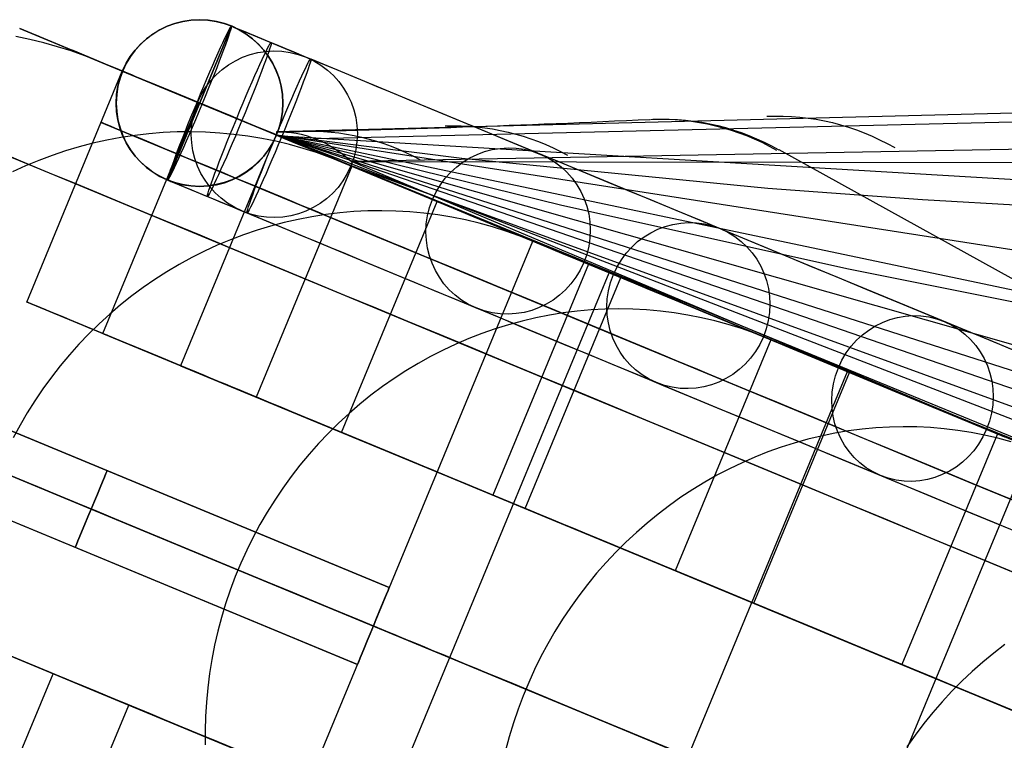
# Model space of a CAD drawing. Extents: x -3378 to 3007, y -425 to 173.
# Tile 360 of 396: x 2286 to 2321, y 4 to 30. Entities that reach past the tile are written whole.
import ezdxf

# ---------------------------------------------------------------- set-up
doc = ezdxf.new("R2010")
doc.units = 0
doc.layers.add('PREDEFINITO', color=7, linetype='CONTINUOUS')

msp = doc.modelspace()

# ---------------------------------------------------------------- linework, layer by layer
at = {"layer": 'PREDEFINITO'}
for p, q in [((2286.009, 29.452, 1820.001), (2286.009, 29.452, 1360.149)), ((2289.704, 27.921, 2295), (2286.009, 29.452, 2295)), ((2289.704, 27.921, 1364.24), (2286.009, 29.452, 1360.149)), ((2289.704, 27.921, 1820.001), (2286.009, 29.452, 1820.001)), ((2289.704, 27.921, 1582.499), (2286.009, 29.452, 1582.499)), ((2289.704, 27.921, 2057.502), (2286.009, 29.452, 2057.502)), ((2291.339, 23.997, 1366.318), (2293.635, 29.54, 1366.318)), ((2293.635, 29.54, 1366.318), (2291.339, 23.997, 1366.318)), ((2293.635, 29.54, 1366.318), (2293.629, 29.543, 2294)), ((2293.635, 29.54, 1366.318), (2296.493, 28.356, 1366.422)), ((2286.374, 29.059, 2363.07), (2285.869, 29.163, 2363.116)), ((2286.876, 28.938, 2363.024), (2286.374, 29.059, 2363.07)), ((2287.372, 28.8, 2362.978), (2286.876, 28.938, 2363.024)), ((2287.864, 28.645, 2362.932), (2287.372, 28.8, 2362.978)), ((2288.35, 28.472, 2362.885), (2287.864, 28.645, 2362.932)), ((2288.83, 28.283, 2362.839), (2288.35, 28.472, 2362.885)), ((2292.511, 26.759, 2362.479), (2288.83, 28.283, 2362.839)), ((2286.26, 19.606, 2295), (2289.704, 27.921, 2295)), ((2286.26, 19.606, 1364.24), (2289.704, 27.921, 1364.24)), ((2286.26, 19.606, 2114.151), (2289.704, 27.921, 2114.151)), ((2286.26, 19.606, 2204.576), (2289.704, 27.921, 2204.576)), ((2286.26, 19.606, 1737.149), (2289.704, 27.921, 1737.149)), ((2289.704, 27.921, 2295), (2289.704, 27.921, 2114.151)), ((2289.704, 27.921, 2114.151), (2289.704, 27.921, 1820.001)), ((2289.704, 27.921, 1820.001), (2289.704, 27.921, 1364.24)), ((2289.716, 27.916, 1366.318), (2289.709, 27.919, 2294)), ((2289.716, 27.916, 1366.318), (2295.259, 25.62, 1366.318)), ((2289.008, 18.468, 2361.779), (2292.453, 26.783, 2361.779)), ((2292.394, 26.807, 1369.316), (2295.252, 25.623, 1369.42)), ((2292.58, 26.73, 1363.32), (2292.394, 26.807, 1369.316)), ((2292.58, 26.73, 1363.32), (2295.438, 25.546, 1363.424)), ((2330.15, 26.616, 1449.839), (2295.255, 25.729, 1374.836)), ((2330.15, 26.616, 1449.839), (2295.255, 25.729, 1374.836)), ((2335.48, 26.404, 1454.692), (2296.667, 25.482, 1372.148)), ((2288.939, 26.073, 2295), (2288.939, 26.073, 2114.151)), ((2288.939, 26.073, 2114.151), (2288.939, 26.073, 1364.24)), ((2290.156, 25.605, 2433.735), (2289.65, 25.529, 2433.816)), ((2290.664, 25.664, 2433.652), (2290.156, 25.605, 2433.735)), ((2291.173, 25.705, 2433.568), (2290.664, 25.664, 2433.652)), ((2291.683, 25.728, 2433.482), (2291.173, 25.705, 2433.568)), ((2292.194, 25.733, 2433.395), (2291.683, 25.728, 2433.482)), ((2295.248, 25.625, 2295), (2291.804, 17.31, 2295)), ((2295.248, 25.625, 1370.42), (2291.804, 17.31, 1370.42)), ((2295.248, 25.625, 2114.151), (2291.804, 17.31, 2114.151)), ((2295.248, 25.625, 2204.576), (2291.804, 17.31, 2204.576)), ((2295.248, 25.625, 1737.149), (2291.804, 17.31, 1737.149)), ((2292.704, 25.721, 2433.307), (2292.194, 25.733, 2433.395)), ((2293.213, 25.69, 2433.218), (2292.704, 25.721, 2433.307)), ((2293.72, 25.642, 2433.128), (2293.213, 25.69, 2433.218)), ((2294.226, 25.576, 2433.037), (2293.72, 25.642, 2433.128)), ((2294.729, 25.493, 2432.945), (2294.226, 25.576, 2433.037)), ((2304.486, 21.798, 2295), (2295.248, 25.625, 2295)), ((2304.486, 21.798, 1380.834), (2295.248, 25.625, 1370.42)), ((2304.486, 21.798, 1820.001), (2295.248, 25.625, 1820.001)), ((2295.248, 25.625, 2114.151), (2295.248, 25.625, 2295)), ((2295.248, 25.625, 1820.001), (2295.248, 25.625, 2114.151)), ((2295.248, 25.625, 1370.42), (2295.248, 25.625, 1820.001)), ((2304.486, 21.798, 2057.502), (2295.248, 25.625, 2057.502)), ((2304.486, 21.798, 1582.499), (2295.248, 25.625, 1582.499)), ((2295.259, 25.62, 1366.318), (2295.252, 25.623, 2294)), ((2295.252, 25.621, 2292.514), (2476.158, -48.613, 2749.338)), ((2295.252, 25.621, 2159.016), (2439.952, -30.246, 2529.24)), ((2295.253, 25.621, 2121.45), (2326.892, 15.5, 2106.372)), ((2295.254, 25.623, 2025.81), (2406.097, -12.585, 2307.779)), ((2295.255, 25.729, 1374.836), (2295.256, 25.623, 1821.928)), ((2295.256, 25.623, 1821.928), (2295.255, 25.622, 1887.076)), ((2295.255, 25.622, 1887.076), (2295.367, 25.568, 2307.738)), ((2295.255, 25.622, 1892.53), (2371.611, 3.893, 2085.05)), ((2295.255, 25.622, 1883.957), (2305.539, 23.099, 1878.681)), ((2295.257, 25.624, 1759.237), (2336.665, 16.915, 1862.64)), ((2295.257, 25.62, 1646.4), (2301.928, 24.789, 1642.544)), ((2295.258, 25.622, 1626.077), (2382.34, 12.052, 1840.285)), ((2295.258, 25.607, 1492.468), (2347.392, 22.499, 1619.269)), ((2295.367, 25.568, 2307.738), (2295.797, 25.39, 2323.702)), ((2288.152, 25.195, 2434.048), (2287.66, 25.049, 2434.122)), ((2288.647, 25.324, 2433.973), (2288.152, 25.195, 2434.048)), ((2289.147, 25.435, 2433.895), (2288.647, 25.324, 2433.973)), ((2289.65, 25.529, 2433.816), (2289.147, 25.435, 2433.895)), ((2295.228, 25.392, 2432.853), (2294.729, 25.493, 2432.945)), ((2295.723, 25.273, 2432.759), (2295.228, 25.392, 2432.853)), ((2296.214, 25.138, 2432.666), (2295.723, 25.273, 2432.759)), ((2295.797, 25.39, 2323.702), (2296.544, 25.083, 2339.653)), ((2337.854, 25.398, 1453.59), (2297.955, 24.666, 1369.529)), ((2287.174, 24.886, 2434.194), (2286.693, 24.706, 2434.263)), ((2287.66, 25.049, 2434.122), (2287.174, 24.886, 2434.194)), ((2296.7, 24.985, 2432.572), (2296.214, 25.138, 2432.666)), ((2296.544, 25.083, 2339.653), (2297.608, 24.647, 2355.586)), ((2297.18, 24.815, 2432.478), (2296.7, 24.985, 2432.572)), ((2351.065, 4.259, 1383.959), (2313.355, 25.081, 1401.835)), ((2286.219, 24.51, 2434.33), (2285.751, 24.297, 2434.395)), ((2286.693, 24.706, 2434.263), (2286.219, 24.51, 2434.33)), ((2297.975, 24.496, 2361.246), (2294.53, 16.181, 2361.246)), ((2297.654, 24.628, 2432.384), (2297.18, 24.815, 2432.478)), ((2297.608, 24.647, 2355.586), (2298.987, 24.08, 2371.491)), ((2301.288, 23.123, 2431.656), (2297.654, 24.628, 2432.384)), ((2297.778, 24.577, 2357.763), (2361.07, 1.504, 2328.194)), ((2318.526, 16.001, 1370.729), (2297.955, 24.666, 1369.529)), ((2297.955, 24.666, 1369.529), (2382.937, 24.548, 1550.259)), ((2307.233, 20.661, 2361.042), (2298.032, 24.472, 2361.94)), ((2301.928, 24.789, 1642.544), (2312.949, 23.71, 1636.282)), ((2291.339, 23.997, 1366.318), (2291.333, 24, 2294)), ((2291.339, 23.997, 1366.318), (2294.197, 22.813, 1366.422)), ((2294.483, 23.777, 2295), (2294.483, 23.777, 2114.151)), ((2294.483, 23.777, 2114.151), (2294.483, 23.777, 1370.42)), ((2298.987, 24.08, 2371.491), (2300.68, 23.381, 2387.359)), ((2312.949, 23.71, 1636.282), (2318.523, 23.3, 1633.213)), ((2297.595, 14.911, 2430.193), (2301.039, 23.226, 2430.193)), ((2300.68, 23.381, 2387.359), (2302.686, 22.55, 2403.184)), ((2305.539, 23.099, 1878.681), (2315.858, 20.799, 1873.356)), ((2318.523, 23.3, 1633.213), (2324.151, 22.975, 1630.212)), ((2297.033, 22.757, 2469.22), (2296.531, 22.679, 2469.321)), ((2297.536, 22.817, 2469.116), (2297.033, 22.757, 2469.22)), ((2298.041, 22.86, 2469.01), (2297.536, 22.817, 2469.116)), ((2298.547, 22.885, 2468.903), (2298.041, 22.86, 2469.01)), ((2299.054, 22.892, 2468.793), (2298.547, 22.885, 2468.903)), ((2299.559, 22.881, 2468.683), (2299.054, 22.892, 2468.793)), ((2300.064, 22.853, 2468.571), (2299.559, 22.881, 2468.683)), ((2300.567, 22.806, 2468.458), (2300.064, 22.853, 2468.571)), ((2301.068, 22.742, 2468.343), (2300.567, 22.806, 2468.458)), ((2301.566, 22.661, 2468.228), (2301.068, 22.742, 2468.343)), ((2299.32, 9.326, 2285), (2267.054, 22.691, 2285)), ((2267.054, 22.691, 2061.458), (2299.32, 9.326, 2061.458)), ((2267.054, 22.691, 1614.375), (2299.32, 9.326, 1614.375)), ((2295.044, 22.34, 2469.613), (2294.556, 22.193, 2469.706)), ((2295.536, 22.47, 2469.518), (2295.044, 22.34, 2469.613)), ((2296.032, 22.583, 2469.421), (2295.536, 22.47, 2469.518)), ((2296.531, 22.679, 2469.321), (2296.032, 22.583, 2469.421)), ((2302.061, 22.562, 2468.112), (2301.566, 22.661, 2468.228)), ((2302.552, 22.445, 2467.995), (2302.061, 22.562, 2468.112)), ((2303.038, 22.311, 2467.877), (2302.552, 22.445, 2467.995)), ((2302.686, 22.55, 2403.184), (2305.029, 21.579, 2419.112)), ((2294.074, 22.028, 2469.796), (2293.596, 21.847, 2469.883)), ((2294.556, 22.193, 2469.706), (2294.074, 22.028, 2469.796)), ((2303.519, 22.16, 2467.759), (2303.038, 22.311, 2467.877)), ((2303.995, 21.992, 2467.641), (2303.519, 22.16, 2467.759)), ((2304.464, 21.808, 2467.523), (2303.995, 21.992, 2467.641)), ((2293.125, 21.649, 2469.967), (2292.661, 21.435, 2470.049)), ((2293.006, -5.918, 2295), (2304.486, 21.798, 2295)), ((2293.006, -5.918, 1380.834), (2304.486, 21.798, 1380.834)), ((2293.006, -5.918, 1820.001), (2304.486, 21.798, 1820.001)), ((2293.006, -5.918, 2057.502), (2304.486, 21.798, 2057.502)), ((2293.006, -5.918, 1582.499), (2304.486, 21.798, 1582.499)), ((2293.596, 21.847, 2469.883), (2293.125, 21.649, 2469.967)), ((2308.061, 20.317, 2466.609), (2304.464, 21.808, 2467.523)), ((2304.486, 21.798, 2295), (2304.486, 21.798, 1820.001)), ((2304.486, 21.798, 1820.001), (2304.486, 21.798, 1380.834)), ((2298.746, 7.94, 2286.5), (2266.41, 21.334, 2286.5)), ((2298.746, 7.94, 2283.5), (2266.41, 21.334, 2283.5)), ((2266.41, 21.334, 2062.958), (2298.746, 7.94, 2062.958)), ((2266.41, 21.334, 2059.958), (2298.746, 7.94, 2059.958)), ((2266.41, 21.334, 1612.875), (2298.746, 7.94, 1612.875)), ((2266.41, 21.334, 1615.875), (2298.746, 7.94, 1615.875)), ((2292.661, 21.435, 2470.049), (2292.204, 21.205, 2470.127)), ((2305.029, 21.579, 2419.112), (2307.69, 20.475, 2434.982)), ((2291.754, 20.959, 2470.203), (2291.313, 20.698, 2470.275)), ((2292.204, 21.205, 2470.127), (2291.754, 20.959, 2470.203)), ((2306.492, 20.967, 2429.112), (2303.048, 12.652, 2429.112)), ((2291.313, 20.698, 2470.275), (2290.881, 20.421, 2470.344)), ((2295.752, -7.056, 2361.042), (2307.233, 20.661, 2361.042)), ((2315.823, 17.102, 2428.744), (2306.739, 20.865, 2430.564)), ((2315.858, 20.799, 1873.356), (2326.229, 18.734, 1868.002)), ((2290.881, 20.421, 2470.344), (2290.458, 20.129, 2470.409)), ((2304.216, 12.169, 2464.749), (2307.661, 20.483, 2464.749)), ((2307.69, 20.475, 2434.982), (2310.665, 19.239, 2450.776)), ((2265.906, 19.919, 2061.458), (2298.172, 6.554, 2061.458)), ((2265.906, 19.919, 1614.375), (2298.172, 6.554, 1614.375)), ((2298.172, 6.554, 2285), (2265.906, 19.919, 2285)), ((2290.458, 20.129, 2470.409), (2290.045, 19.823, 2470.471)), ((2291.804, 17.31, 2295), (2286.26, 19.606, 2295)), ((2286.26, 19.606, 2295), (2286.26, 19.606, 2114.151)), ((2291.804, 17.31, 1370.42), (2286.26, 19.606, 1364.24)), ((2291.804, 17.31, 2114.151), (2286.26, 19.606, 2114.151)), ((2286.26, 19.606, 2114.151), (2286.26, 19.606, 1364.24)), ((2291.804, 17.31, 2204.576), (2286.26, 19.606, 2204.576)), ((2291.804, 17.31, 1737.149), (2286.26, 19.606, 1737.149)), ((2289.642, 19.503, 2470.53), (2289.25, 19.169, 2470.585)), ((2290.045, 19.823, 2470.471), (2289.642, 19.503, 2470.53)), ((2289.25, 19.169, 2470.585), (2288.87, 18.822, 2470.636)), ((2305.587, 19.214, 2504.789), (2305.09, 19.134, 2504.911)), ((2306.085, 19.276, 2504.664), (2305.587, 19.214, 2504.789)), ((2306.585, 19.321, 2504.536), (2306.085, 19.276, 2504.664)), ((2307.086, 19.348, 2504.407), (2306.585, 19.321, 2504.536)), ((2307.587, 19.357, 2504.275), (2307.086, 19.348, 2504.407)), ((2308.087, 19.349, 2504.142), (2307.587, 19.357, 2504.275)), ((2308.586, 19.323, 2504.007), (2308.087, 19.349, 2504.142)), ((2309.084, 19.279, 2503.871), (2308.586, 19.323, 2504.007)), ((2309.579, 19.217, 2503.733), (2309.084, 19.279, 2503.871)), ((2310.072, 19.138, 2503.594), (2309.579, 19.217, 2503.733)), ((2310.665, 19.239, 2450.776), (2313.955, 17.873, 2466.497)), ((2288.87, 18.822, 2470.636), (2288.501, 18.462, 2470.684)), ((2304.105, 18.921, 2505.148), (2303.617, 18.789, 2505.263)), ((2304.596, 19.036, 2505.031), (2304.105, 18.921, 2505.148)), ((2305.09, 19.134, 2504.911), (2304.596, 19.036, 2505.031)), ((2310.561, 19.041, 2503.454), (2310.072, 19.138, 2503.594)), ((2311.046, 18.927, 2503.314), (2310.561, 19.041, 2503.454)), ((2311.526, 18.795, 2503.172), (2311.046, 18.927, 2503.314)), ((2312.001, 18.647, 2503.03), (2311.526, 18.795, 2503.172)), ((2288.501, 18.462, 2470.684), (2288.144, 18.089, 2470.728)), ((2294.53, 16.181, 2361.246), (2289.008, 18.468, 2361.779)), ((2289.032, 18.458, 2295), (2289.032, 18.458, 2114.151)), ((2289.032, 18.458, 2114.151), (2289.032, 18.458, 1367.324)), ((2302.656, 18.473, 2505.482), (2302.183, 18.29, 2505.587)), ((2303.134, 18.64, 2505.374), (2302.656, 18.473, 2505.482)), ((2303.617, 18.789, 2505.263), (2303.134, 18.64, 2505.374)), ((2312.471, 18.481, 2502.888), (2312.001, 18.647, 2503.03)), ((2312.934, 18.299, 2502.745), (2312.471, 18.481, 2502.888)), ((2288.144, 18.089, 2470.728), (2287.8, 17.704, 2470.768)), ((2301.716, 18.091, 2505.689), (2301.255, 17.875, 2505.787)), ((2302.183, 18.29, 2505.587), (2301.716, 18.091, 2505.689)), ((2313.061, 18.247, 2463.393), (2309.617, 9.932, 2463.393)), ((2316.487, 16.827, 2501.645), (2312.934, 18.299, 2502.745)), ((2301.255, 17.875, 2505.787), (2300.802, 17.643, 2505.882)), ((2322.452, 14.356, 2462.953), (2313.459, 18.082, 2465.238)), ((2313.955, 17.873, 2466.497), (2317.559, 16.376, 2482.139)), ((2287.8, 17.704, 2470.768), (2287.469, 17.307, 2470.804)), ((2300.356, 17.396, 2505.972), (2299.919, 17.133, 2506.059)), ((2300.802, 17.643, 2505.882), (2300.356, 17.396, 2505.972)), ((2287.469, 17.307, 2470.804), (2287.151, 16.9, 2470.836)), ((2291.804, 17.31, 2295), (2291.804, 17.31, 2114.151)), ((2291.804, 17.31, 2114.151), (2291.804, 17.31, 1370.42)), ((2299.919, 17.133, 2506.059), (2299.49, 16.855, 2506.142)), ((2304.342, -10.614, 2428.744), (2315.823, 17.102, 2428.744)), ((2312.449, 8.758, 2499.386), (2315.893, 17.073, 2499.386)), ((2287.151, 16.9, 2470.836), (2286.848, 16.481, 2470.865)), ((2299.49, 16.855, 2506.142), (2299.07, 16.562, 2506.221)), ((2286.848, 16.481, 2470.865), (2286.558, 16.053, 2470.889)), ((2299.07, 16.562, 2506.221), (2298.66, 16.255, 2506.296)), ((2317.559, 16.376, 2482.139), (2321.475, 14.752, 2497.691)), ((2286.558, 16.053, 2470.889), (2286.283, 15.615, 2470.909)), ((2298.66, 16.255, 2506.296), (2298.26, 15.933, 2506.366)), ((2340.844, 6.726, 1372.763), (2318.526, 16.001, 1370.729)), ((2286.283, 15.615, 2470.909), (2286.022, 15.167, 2470.926)), ((2298.26, 15.933, 2506.366), (2297.871, 15.598, 2506.433)), ((2297.493, 15.25, 2506.494), (2297.127, 14.889, 2506.552)), ((2297.871, 15.598, 2506.433), (2297.493, 15.25, 2506.494)), ((2286.022, 15.167, 2470.926), (2285.777, 14.712, 2470.938)), ((2303.048, 12.652, 2429.112), (2297.595, 14.911, 2430.193)), ((2315.852, 14.962, 2540.31), (2315.361, 14.879, 2540.453)), ((2316.344, 15.027, 2540.163), (2315.852, 14.962, 2540.31)), ((2316.838, 15.074, 2540.015), (2316.344, 15.027, 2540.163)), ((2317.333, 15.104, 2539.863), (2316.838, 15.074, 2540.015)), ((2317.827, 15.116, 2539.71), (2317.333, 15.104, 2539.863)), ((2318.321, 15.11, 2539.554), (2317.827, 15.116, 2539.71)), ((2318.813, 15.086, 2539.396), (2318.321, 15.11, 2539.554)), ((2319.304, 15.045, 2539.237), (2318.813, 15.086, 2539.396)), ((2319.793, 14.986, 2539.076), (2319.304, 15.045, 2539.237)), ((2320.279, 14.91, 2538.913), (2319.793, 14.986, 2539.076)), ((2320.761, 14.816, 2538.749), (2320.279, 14.91, 2538.913)), ((2297.127, 14.889, 2506.552), (2296.772, 14.515, 2506.605)), ((2314.388, 14.662, 2540.73), (2313.906, 14.527, 2540.864)), ((2314.873, 14.779, 2540.593), (2314.388, 14.662, 2540.73)), ((2315.361, 14.879, 2540.453), (2314.873, 14.779, 2540.593)), ((2321.228, 14.864, 2497.753), (2317.784, 6.549, 2497.753)), ((2321.239, 14.705, 2538.585), (2320.761, 14.816, 2538.749)), ((2321.712, 14.576, 2538.419), (2321.239, 14.705, 2538.585)), ((2296.772, 14.515, 2506.605), (2296.43, 14.129, 2506.653)), ((2310.972, -13.36, 2462.953), (2322.452, 14.356, 2462.953)), ((2312.955, 14.207, 2541.121), (2312.487, 14.022, 2541.244)), ((2313.428, 14.376, 2540.994), (2312.955, 14.207, 2541.121)), ((2313.906, 14.527, 2540.864), (2313.428, 14.376, 2540.994)), ((2296.43, 14.129, 2506.653), (2296.101, 13.732, 2506.696)), ((2312.487, 14.022, 2541.244), (2312.025, 13.821, 2541.362)), ((2296.101, 13.732, 2506.696), (2295.785, 13.324, 2506.735)), ((2311.57, 13.603, 2541.477), (2311.121, 13.369, 2541.588)), ((2312.025, 13.821, 2541.362), (2311.57, 13.603, 2541.477)), ((2295.785, 13.324, 2506.735), (2295.482, 12.905, 2506.769)), ((2311.121, 13.369, 2541.588), (2310.68, 13.12, 2541.694)), ((2295.482, 12.905, 2506.769), (2295.194, 12.476, 2506.799)), ((2310.247, 12.855, 2541.795), (2309.822, 12.575, 2541.892)), ((2310.68, 13.12, 2541.694), (2310.247, 12.855, 2541.795)), ((2295.194, 12.476, 2506.799), (2294.919, 12.037, 2506.823)), ((2309.822, 12.575, 2541.892), (2309.406, 12.281, 2541.985)), ((2309.617, 9.932, 2463.393), (2304.216, 12.169, 2464.749)), ((2309.406, 12.281, 2541.985), (2309, 11.972, 2542.072)), ((2294.919, 12.037, 2506.823), (2294.66, 11.59, 2506.843)), ((2309, 11.972, 2542.072), (2308.603, 11.649, 2542.155)), ((2294.66, 11.59, 2506.843), (2294.415, 11.134, 2506.857)), ((2308.603, 11.649, 2542.155), (2308.217, 11.313, 2542.232)), ((2294.415, 11.134, 2506.857), (2294.186, 10.669, 2506.867)), ((2308.217, 11.313, 2542.232), (2307.842, 10.963, 2542.304)), ((2294.186, 10.669, 2506.867), (2293.972, 10.198, 2506.872)), ((2307.842, 10.963, 2542.304), (2307.478, 10.601, 2542.371)), ((2307.478, 10.601, 2542.371), (2307.126, 10.226, 2542.433)), ((2293.972, 10.198, 2506.872), (2293.774, 9.719, 2506.872)), ((2307.126, 10.226, 2542.433), (2306.787, 9.839, 2542.49)), ((2293.774, 9.719, 2506.872), (2293.592, 9.235, 2506.867)), ((2306.787, 9.839, 2542.49), (2306.46, 9.441, 2542.54)), ((2293.592, 9.235, 2506.867), (2293.426, 8.744, 2506.857)), ((2306.46, 9.441, 2542.54), (2306.145, 9.032, 2542.586)), ((2306.145, 9.032, 2542.586), (2305.845, 8.613, 2542.626)), ((2287.212, 6.223, 2295), (2281.668, 8.52, 2295)), ((2287.212, 6.223, 1370.42), (2281.668, 8.52, 1364.24)), ((2287.212, 6.223, 2114.151), (2281.668, 8.52, 2114.151)), ((2287.212, 6.223, 2204.576), (2281.668, 8.52, 2204.576)), ((2287.212, 6.223, 1737.149), (2281.668, 8.52, 1737.149)), ((2293.426, 8.744, 2506.857), (2293.276, 8.249, 2506.843)), ((2305.845, 8.613, 2542.626), (2305.557, 8.183, 2542.66)), ((2317.784, 6.549, 2497.753), (2312.449, 8.758, 2499.386)), ((2293.276, 8.249, 2506.843), (2293.143, 7.749, 2506.823)), ((2305.557, 8.183, 2542.66), (2305.284, 7.744, 2542.689)), ((2298.746, 7.94, 2295), (2298.746, 7.94, 2286.5)), ((2298.746, 7.94, 2283.5), (2298.746, 7.94, 2062.958)), ((2298.746, 7.94, 2059.958), (2298.746, 7.94, 1820.001)), ((2298.746, 7.94, 1820.001), (2298.746, 7.94, 1615.875)), ((2298.746, 7.94, 1612.875), (2298.746, 7.94, 1380.834)), ((2293.143, 7.749, 2506.823), (2293.027, 7.245, 2506.799)), ((2305.284, 7.744, 2542.689), (2305.026, 7.296, 2542.712)), ((2289.938, 5.094, 2361.246), (2284.416, 7.381, 2361.779)), ((2293.027, 7.245, 2506.799), (2292.927, 6.737, 2506.769)), ((2305.026, 7.296, 2542.712), (2304.782, 6.839, 2542.729)), ((2321.488, 7.276, 2577.56), (2321.086, 6.966, 2577.66)), ((2304.782, 6.839, 2542.729), (2304.553, 6.375, 2542.74)), ((2321.086, 6.966, 2577.66), (2320.693, 6.641, 2577.754)), ((2292.927, 6.737, 2506.769), (2292.845, 6.227, 2506.735)), ((2320.693, 6.641, 2577.754), (2320.311, 6.303, 2577.843)), ((2283.768, -2.092, 2295), (2287.212, 6.223, 2295)), ((2283.768, -2.092, 1370.42), (2287.212, 6.223, 1370.42)), ((2283.768, -2.092, 2114.151), (2287.212, 6.223, 2114.151)), ((2283.768, -2.092, 2204.576), (2287.212, 6.223, 2204.576)), ((2283.768, -2.092, 1737.149), (2287.212, 6.223, 1737.149)), ((2287.212, 6.223, 2295), (2287.212, 6.223, 2114.151)), ((2287.212, 6.223, 2114.151), (2287.212, 6.223, 1370.42)), ((2292.845, 6.227, 2506.735), (2292.78, 5.715, 2506.696)), ((2304.553, 6.375, 2542.74), (2304.339, 5.904, 2542.746)), ((2320.311, 6.303, 2577.843), (2319.94, 5.952, 2577.926)), ((2292.78, 5.715, 2506.696), (2292.732, 5.201, 2506.653)), ((2304.339, 5.904, 2542.746), (2304.141, 5.425, 2542.746)), ((2319.94, 5.952, 2577.926), (2319.579, 5.589, 2578.002)), ((2304.141, 5.425, 2542.746), (2303.959, 4.941, 2542.74)), ((2319.579, 5.589, 2578.002), (2319.23, 5.213, 2578.073)), ((2286.494, -3.221, 2361.246), (2289.938, 5.094, 2361.246)), ((2292.732, 5.201, 2506.653), (2292.701, 4.687, 2506.605)), ((2319.23, 5.213, 2578.073), (2318.893, 4.825, 2578.138)), ((2292.701, 4.687, 2506.605), (2292.687, 4.172, 2506.552)), ((2303.959, 4.941, 2542.74), (2303.792, 4.45, 2542.729)), ((2318.893, 4.825, 2578.138), (2318.569, 4.426, 2578.196)), ((2303.792, 4.45, 2542.729), (2303.642, 3.955, 2542.712)), ((2318.569, 4.426, 2578.196), (2318.257, 4.015, 2578.248)), ((2292.687, 4.172, 2506.552), (2292.691, 3.657, 2506.494)), ((2303.642, 3.955, 2542.712), (2303.508, 3.455, 2542.689)), ((2318.257, 4.015, 2578.248), (2317.958, 3.595, 2578.293))]:
    msp.add_line(p, q, dxfattribs=at)
at = {"layer": 'PREDEFINITO', "extrusion": (-9.25059e-08, 3.83172e-08, 1)}
msp.add_circle((2292.481, 26.771, 2294), 3, dxfattribs=at)
at = {"layer": 'PREDEFINITO', "extrusion": (-3.67352e-06, 1.52162e-06, 1)}
msp.add_circle((2292.491, 26.767, 1830.151), 3, dxfattribs=at)
at = {"layer": 'PREDEFINITO', "extrusion": (7.25453e-06, -3.00493e-06, -1)}
msp.add_circle((-2292.497, 26.764, -1366.302), 3, dxfattribs=at)
at = {"layer": 'PREDEFINITO', "extrusion": (-0.923359, 0.382468, -0.033558)}
msp.add_circle((-902.028, 1294.817, -2152.402), 3, dxfattribs=at)
at = {"layer": 'PREDEFINITO', "extrusion": (0.081554, -0.033781, 0.996096)}
msp.add_circle((902.028, -1894.083, 2537.131), 3, dxfattribs=at)
at = {"layer": 'PREDEFINITO', "extrusion": (0.923359, -0.382468, 0.033558)}
for centre in [(902.028, 1294.817, 2153.95), (902.028, 1294.818, 2155.497)]:
    msp.add_circle(centre, 3, dxfattribs=at)
at = {"layer": 'PREDEFINITO', "extrusion": (0.165064, -0.068372, 0.98391)}
msp.add_circle((902.028, -1651.926, 2767.307), 3, dxfattribs=at)
at = {"layer": 'PREDEFINITO', "extrusion": (0.207243, -0.085843, 0.974516)}
msp.add_circle((902.028, -1520.369, 2876.132), 3, dxfattribs=at)
at = {"layer": 'PREDEFINITO', "extrusion": (0.249513, -0.103352, 0.96284)}
msp.add_circle((902.028, -1382.07, 2980.006), 3, dxfattribs=at)
at = {"layer": 'PREDEFINITO', "extrusion": (0.92388, -0.382683, 1.39814e-13)}
msp.add_circle((887.028, 2285, 2109.726), 1.5, dxfattribs=at)
at = {"layer": 'PREDEFINITO', "extrusion": (-0.92388, 0.382683, 1.183e-13)}
msp.add_circle((-887.028, 2061.458, -2109.726), 1.5, dxfattribs=at)
at = {"layer": 'PREDEFINITO', "extrusion": (0.92388, -0.382683, 2.58115e-13)}
msp.add_circle((887.028, 1614.375, 2109.726), 1.5, dxfattribs=at)
at = {"layer": 'PREDEFINITO', "extrusion": (0.92388, -0.382683, -5.80277e-14)}
for centre in [(887.028, 2285, 2120.726), (887.028, 2061.458, 2120.726)]:
    msp.add_circle(centre, 1.5, dxfattribs=at)
at = {"layer": 'PREDEFINITO', "extrusion": (-0.92388, 0.382683, 0)}
msp.add_circle((-887.028, 1614.375, -2120.726), 1.5, dxfattribs=at)
at = {"layer": 'PREDEFINITO', "extrusion": (-0.382683, -0.92388, 1.48291e-15)}
msp.add_arc((2855.726, 2295, -897.634), 765.607, 90.328796, 179.999998, dxfattribs=at)
at = {"layer": 'PREDEFINITO', "extrusion": (-0.382683, -0.92388, 8.47377e-16)}
msp.add_arc((2085.726, 2115, -897.634), 765.607, 270.328797, 359.999997, dxfattribs=at)
at = {"layer": 'PREDEFINITO', "extrusion": (-0.382683, -0.92388, -2.23212e-16)}
msp.add_arc((2855.726, 2295, -902.028), 755, 91.138407, 179.999998, dxfattribs=at)
at = {"layer": 'PREDEFINITO', "extrusion": (-0.382683, -0.92388, -7.97186e-16)}
msp.add_arc((2085.726, 2115, -902.028), 755, 271.138411, 359.999994, dxfattribs=at)
at = {"layer": 'PREDEFINITO', "extrusion": (0.382683, 0.92388, -1.1978e-15)}
msp.add_arc((-2855.73, 2294, 905.028), 747.999, 359.999975, 88.076932, dxfattribs=at)
at = {"layer": 'PREDEFINITO', "extrusion": (-0.382683, -0.92388, 1.33089e-16)}
msp.add_arc((2085.731, 2114, -905.028), 747.999, 271.923078, 0.000014, dxfattribs=at)
at = {"layer": 'PREDEFINITO', "extrusion": (-0.382683, -0.92388, -8.78413e-16)}
for centre in [(2855.726, 2295, -902.028), (2855.726, 2295, -893.028)]:
    msp.add_arc(centre, 751, 91.449718, 179.999998, dxfattribs=at)
at = {"layer": 'PREDEFINITO', "extrusion": (-0.382683, -0.92388, 4.55473e-16)}
msp.add_arc((2085.726, 2115, -902.028), 751, 271.449717, 359.999999, dxfattribs=at)
at = {"layer": 'PREDEFINITO', "extrusion": (0.382683, 0.92388, 9.57203e-16)}
msp.add_arc((-2855.73, 2294, 902.028), 750.999, 359.999975, 88.076932, dxfattribs=at)
at = {"layer": 'PREDEFINITO', "extrusion": (-0.424633, -0.01237, -0.905281)}
msp.add_arc((51.057, -1493.675, -2251.493), 10, 179.0875, 208.7793, dxfattribs=at)
at = {"layer": 'PREDEFINITO', "extrusion": (-0.424627, -0.012344, -0.905284)}
msp.add_arc((50.915, -1493.697, -2251.674), 10, 179.0812, 208.7827, dxfattribs=at)
at = {"layer": 'PREDEFINITO', "extrusion": (-0.424271, -0.010984, -0.905469)}
msp.add_arc((43.573, -1494.811, -2260.789), 10, 178.766, 208.9463, dxfattribs=at)
at = {"layer": 'PREDEFINITO', "extrusion": (-0.382683, -0.92388, -6.50676e-16)}
msp.add_arc((2855.726, 2295, -900.028), 751, 91.449718, 179.999998, dxfattribs=at)
at = {"layer": 'PREDEFINITO', "extrusion": (-0.382683, -0.92388, -2.1147e-15)}
msp.add_arc((2085.726, 2115, -900.028), 751, 271.449718, 359.999999, dxfattribs=at)
at = {"layer": 'PREDEFINITO', "extrusion": (0.201349, -0.863162, 0.463044)}
msp.add_arc((2363.3, 1286.711, 1092.235), 294.517, 245.48391, 248.27647, dxfattribs=at)
at = {"layer": 'PREDEFINITO', "extrusion": (-0.425153, -0.014507, -0.905005)}
msp.add_arc((62.549, -1491.963, -2234.844), 10, 179.6477, 208.4185, dxfattribs=at)
at = {"layer": 'PREDEFINITO', "extrusion": (0.382683, 0.92388, -2.01245e-16)}
msp.add_arc((-2855.726, 2295, 902.028), 744.999, 0.000002, 88.076906, dxfattribs=at)
at = {"layer": 'PREDEFINITO', "extrusion": (0.382683, 0.92388, -5.36653e-16)}
msp.add_arc((-2085.726, 2115, 902.028), 744.999, 180, 268.076908, dxfattribs=at)
at = {"layer": 'PREDEFINITO', "extrusion": (-0.382683, -0.92388, -1.67704e-16)}
msp.add_arc((2085.731, 2114, -902.028), 744.999, 271.923078, 0.000014, dxfattribs=at)
at = {"layer": 'PREDEFINITO', "extrusion": (0.382683, 0.92388, 1.74412e-15)}
msp.add_arc((-2855.73, 2294, 902.028), 744.999, 359.999975, 88.076932, dxfattribs=at)
at = {"layer": 'PREDEFINITO', "extrusion": (-0.872312, 0.133037, -0.470504)}
msp.add_arc((-355.813, 146.034, -2645.62), 15.732, 175.0329, 197.1974, dxfattribs=at)
at = {"layer": 'PREDEFINITO', "extrusion": (-0.382683, -0.92388, 5.94126e-16)}
msp.add_arc((2085.731, 2114, -902.028), 750.999, 271.923078, 0.000014, dxfattribs=at)
at = {"layer": 'PREDEFINITO', "extrusion": (-0.425405, -0.015669, -0.904867)}
msp.add_arc((68.772, -1491.081, -2222.906), 10, 180.0255, 208.101, dxfattribs=at)
at = {"layer": 'PREDEFINITO', "extrusion": (0.382683, 0.92388, 9.98169e-16)}
msp.add_arc((-2855.73, 2294, 899.028), 747.999, 359.999975, 88.076932, dxfattribs=at)
at = {"layer": 'PREDEFINITO', "extrusion": (-0.382683, -0.92388, 4.69571e-16)}
msp.add_arc((2855.726, 2295, -900.028), 744.999, 91.923096, 179.999997, dxfattribs=at)
at = {"layer": 'PREDEFINITO', "extrusion": (-0.382683, -0.92388, -2.75035e-15)}
msp.add_arc((2085.726, 2115, -900.028), 744.999, 271.923094, 360, dxfattribs=at)
at = {"layer": 'PREDEFINITO', "extrusion": (-0.382683, -0.92388, 1.99634e-16)}
msp.add_arc((2085.731, 2114, -899.028), 747.999, 271.923078, 0.000014, dxfattribs=at)
at = {"layer": 'PREDEFINITO', "extrusion": (-0.382683, -0.92388, 4.94557e-16)}
msp.add_arc((2855.726, 2295, -902.028), 735, 92.729396, 180.000003, dxfattribs=at)
at = {"layer": 'PREDEFINITO', "extrusion": (-0.382683, -0.92388, 1.73095e-15)}
msp.add_arc((2085.726, 2115, -902.028), 735, 272.729402, 359.999996, dxfattribs=at)
at = {"layer": 'PREDEFINITO', "extrusion": (-0.382683, -0.92388, 6.22162e-16)}
msp.add_arc((2855.726, 2295, -887.028), 770, 90, 180, dxfattribs=at)
at = {"layer": 'PREDEFINITO', "extrusion": (-0.382683, -0.92388, -1.68873e-15)}
msp.add_arc((2085.726, 2115, -887.028), 770, 270, 0, dxfattribs=at)
at = {"layer": 'PREDEFINITO', "extrusion": (-0.382683, -0.92388, -3.57872e-15)}
msp.add_arc((2085.726, 2115, -893.028), 751, 271.449718, 359.999999, dxfattribs=at)
at = {"layer": 'PREDEFINITO', "extrusion": (-0.382683, -0.92388, -1.68461e-15)}
msp.add_arc((2855.726, 2295, -893.028), 748, 91.685444, 179.999998, dxfattribs=at)
at = {"layer": 'PREDEFINITO', "extrusion": (-0.382683, -0.92388, -2.5104e-15)}
msp.add_arc((2085.726, 2115, -893.028), 748, 271.685443, 359.999999, dxfattribs=at)
at = {"layer": 'PREDEFINITO', "extrusion": (-0.382683, -0.92388, -6.03735e-16)}
msp.add_arc((2855.726, 2295, -893.028), 744.999, 91.923096, 179.999997, dxfattribs=at)
at = {"layer": 'PREDEFINITO', "extrusion": (-0.382683, -0.92388, -3.32054e-15)}
msp.add_arc((2085.726, 2115, -893.028), 744.999, 271.923094, 360, dxfattribs=at)
at = {"layer": 'PREDEFINITO', "extrusion": (0.147056, -0.964857, -0.217776)}
msp.add_arc((-14595.557, 8698.783, -215.403), 17992.674, 339.8255925, 340.5538188, dxfattribs=at)
at = {"layer": 'PREDEFINITO', "extrusion": (-0.382683, -0.92388, 2.11844e-16)}
msp.add_arc((2855.726, 2295, -876.421), 765.607, 90.328796, 179.999998, dxfattribs=at)
at = {"layer": 'PREDEFINITO', "extrusion": (-0.382683, -0.92388, -3.1474e-15)}
msp.add_arc((2085.726, 2115, -876.421), 765.607, 270.328797, 359.999997, dxfattribs=at)
at = {"layer": 'PREDEFINITO', "extrusion": (-0.382683, -0.92388, 5.85608e-16)}
msp.add_arc((2855.726, 2295, -881.028), 751, 91.449718, 179.999998, dxfattribs=at)
at = {"layer": 'PREDEFINITO', "extrusion": (-0.382683, -0.92388, -1.04108e-15)}
msp.add_arc((2085.726, 2115, -881.028), 751, 271.449718, 359.999999, dxfattribs=at)
at = {"layer": 'PREDEFINITO', "extrusion": (-0.382683, -0.92388, -5.29882e-16)}
msp.add_arc((2855.726, 2295, -887.028), 735, 92.729396, 180.000003, dxfattribs=at)
at = {"layer": 'PREDEFINITO', "extrusion": (-0.382683, -0.92388, 7.06509e-17)}
msp.add_arc((2085.726, 2115, -887.028), 735, 272.729402, 359.999996, dxfattribs=at)
at = {"layer": 'PREDEFINITO', "extrusion": (-0.382683, -0.92388, -6.60631e-17)}
msp.add_arc((2855.726, 2295, -881.028), 748, 91.685444, 179.999998, dxfattribs=at)
at = {"layer": 'PREDEFINITO', "extrusion": (-0.382683, -0.92388, -1.58552e-15)}
msp.add_arc((2085.726, 2115, -881.028), 748, 271.685443, 359.999999, dxfattribs=at)
at = {"layer": 'PREDEFINITO', "extrusion": (-0.382683, -0.92388, -4.36031e-16)}
msp.add_arc((2855.726, 2295, -881.028), 744.999, 91.923096, 179.999997, dxfattribs=at)
at = {"layer": 'PREDEFINITO', "extrusion": (-0.382683, -0.92388, -1.27455e-15)}
msp.add_arc((2085.726, 2115, -881.028), 744.999, 271.923094, 360, dxfattribs=at)

doc.saveas('drawing.dxf')
